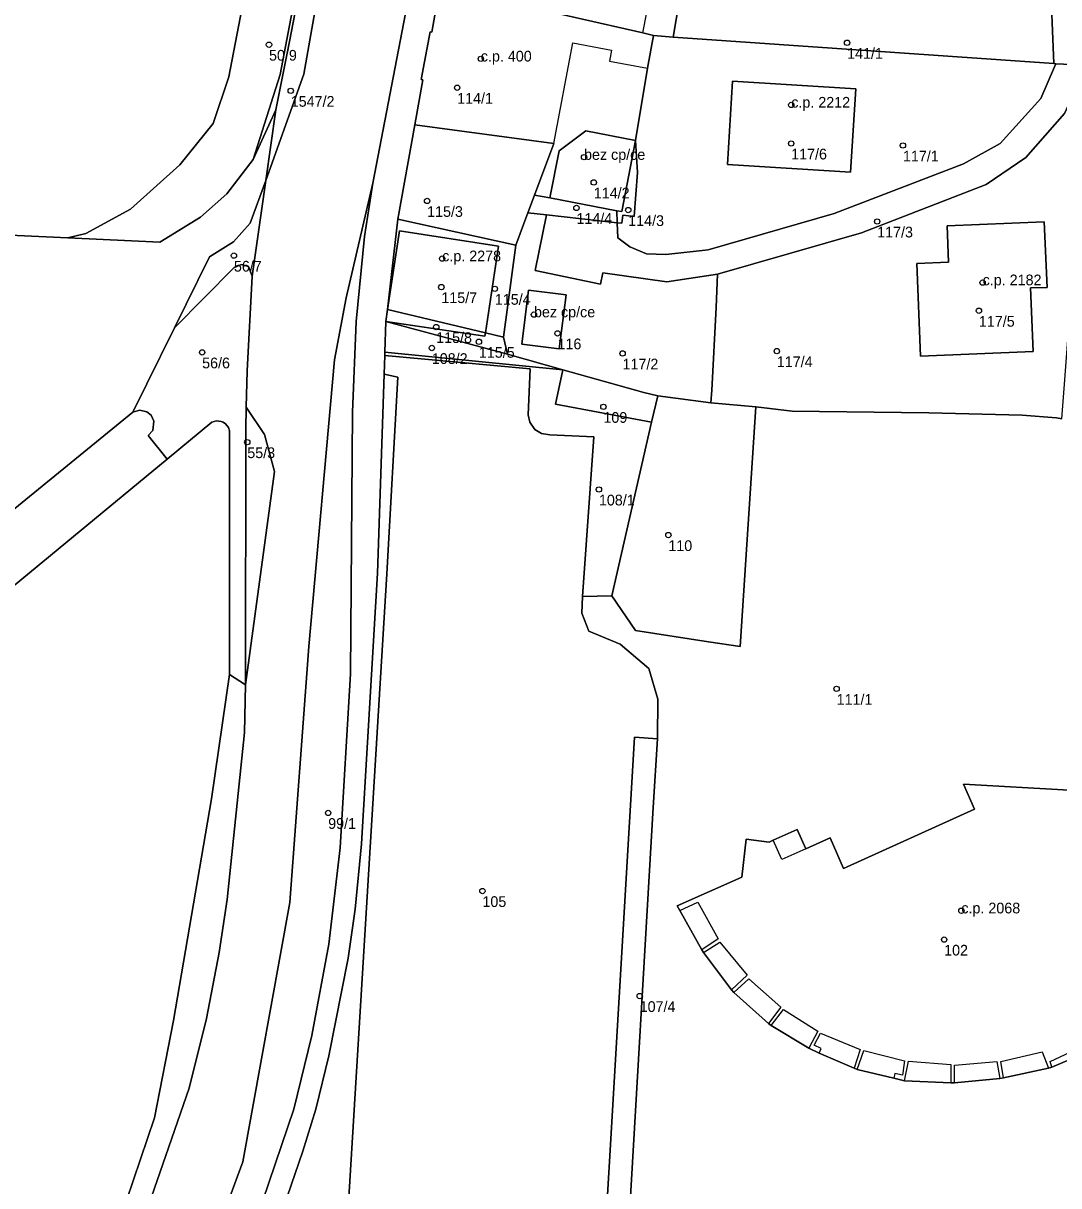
# Model space of a CAD drawing. Extents: x -878211 to -870363, y -1058464 to -1052522.
# Drawn here: x -874391.1 to -874294.3, y -1056002.5 to -1055893.9 of the extents above; entities that cross this region are included whole.
import ezdxf

# ---------------------------------------------------------------- set-up
doc = ezdxf.new("R2010")
doc.units = 0
for name, color, linetype in [('Definiční body', 7, 'Continuous'), ('Polygon budovy', 7, 'Continuous'), ('Polygon parcely', 7, 'Continuous')]:
    doc.layers.add(name, color=color, linetype=linetype)

msp = doc.modelspace()

# ---------------------------------------------------------------- linework, layer by layer
at = {"layer": 'Definiční body'}
for centre in [(-874368.11, -1055895.89994), (-874314.07, -1055895.71994), (-874348.31, -1055897.21994), (-874366.08, -1055900.20994), (-874350.52, -1055899.91994), (-874319.29, -1055901.52994), (-874319.3, -1055905.12994), (-874308.85, -1055905.31994), (-874338.66, -1055906.40994), (-874337.75, -1055908.76994), (-874353.33, -1055910.49994), (-874339.37, -1055911.14994), (-874334.53, -1055911.34994), (-874311.26, -1055912.41994), (-874371.39, -1055915.60994), (-874351.92, -1055915.88994), (-874352, -1055918.54994), (-874347, -1055918.70994), (-874301.4, -1055918.12994), (-874301.75, -1055920.75994), (-874343.34, -1055921.11994), (-874352.48, -1055922.27994), (-874341.14, -1055922.86994), (-874348.49, -1055923.65994), (-874374.36, -1055924.64994), (-874352.89, -1055924.23994), (-874335.06, -1055924.74994), (-874320.64, -1055924.52994), (-874336.85, -1055929.73994), (-874370.14, -1055933.03994), (-874337.27, -1055937.45994), (-874330.78, -1055941.71994), (-874315.05, -1055956.08994), (-874362.58, -1055967.67994), (-874348.16, -1055974.97994), (-874303.39, -1055976.81994), (-874305, -1055979.51994), (-874333.46, -1055984.78994)]:
    msp.add_circle(centre, 0.25, dxfattribs=at)
at = {"layer": 'Polygon budovy'}
for points in [[(-874353.73, -1055899.18), (-874354.47, -1055903.4), (-874341.49, -1055905.14), (-874339.71, -1055895.71), (-874336.09, -1055896.41), (-874336.29, -1055897.45), (-874332.72, -1055898.08), (-874332.16, -1055895.05), (-874333.15, -1055894.8), (-874352.15, -1055890.46), (-874352.89, -1055894.73), (-874353.04, -1055894.7), (-874353.88, -1055899.15)], [(-874325.26, -1055907.1), (-874313.74, -1055907.81), (-874313.26, -1055900.03), (-874324.78, -1055899.32)], [(-874335.12, -1055911.5), (-874333.84, -1055904.84), (-874338.48, -1055903.95), (-874340.98, -1055905.83), (-874341.86, -1055910.22), (-874335.59, -1055911.41)], [(-874307.54, -1055916.33), (-874307.21, -1055925), (-874296.68, -1055924.56), (-874296.93, -1055918.62), (-874295.38, -1055918.58), (-874295.64, -1055912.46), (-874304.71, -1055912.83), (-874304.58, -1055916.21)], [(-874357.03, -1055920.63), (-874357.2, -1055921.76), (-874347.93, -1055923.14), (-874347.88, -1055922.81), (-874346.67, -1055914.71), (-874355.9, -1055913.29)], [(-874344.48, -1055923.87), (-874340.98, -1055924.32), (-874340.33, -1055919.27), (-874343.85, -1055918.82)]]:
    msp.add_lwpolyline(points, close=True, dxfattribs=at)
for points in [[(-874352.15, -1055890.46), (-874333.15, -1055894.8), (-874332.4, -1055890.79)], [(-874293.3, -1055965.57), (-874303.18, -1055965), (-874302.16, -1055967.33), (-874314.4, -1055972.86), (-874315.64, -1055970.02), (-874317.93, -1055971.03), (-874320.16, -1055972.03), (-874320.97, -1055970.22), (-874321.34, -1055970.4)], [(-874321.34, -1055970.4), (-874323.52, -1055970.13), (-874323.91, -1055973.67)], [(-874323.91, -1055973.67), (-874329.94, -1055976.37), (-874329.71, -1055976.79), (-874328.02, -1055976.03), (-874326.11, -1055979.44), (-874327.66, -1055980.46), (-874327.48, -1055980.72), (-874325.97, -1055979.75), (-874323.41, -1055982.84), (-874324.88, -1055984.22), (-874324.66, -1055984.45), (-874323.26, -1055983.17), (-874320.28, -1055985.83), (-874321.42, -1055987.35), (-874321.17, -1055987.56), (-874320.01, -1055986.04), (-874316.82, -1055988.07), (-874317.66, -1055989.67), (-874316.69, -1055990.12), (-874316.49, -1055989.69), (-874317.15, -1055989.39), (-874316.55, -1055988.27), (-874312.84, -1055989.78), (-874313.4, -1055991.54), (-874313.12, -1055991.65), (-874312.52, -1055989.88), (-874308.69, -1055990.84), (-874308.9, -1055992.18), (-874309.6, -1055992.02), (-874309.7, -1055992.48), (-874308.71, -1055992.72), (-874308.33, -1055990.89), (-874304.37, -1055991.18), (-874304.38, -1055992.91), (-874304.03, -1055992.9), (-874304.02, -1055991.25), (-874300.07, -1055990.92), (-874299.78, -1055992.49), (-874299.45, -1055992.43), (-874299.71, -1055990.9), (-874295.84, -1055990.02), (-874295.24, -1055991.52), (-874294.93, -1055991.44), (-874295.09, -1055990.9), (-874291.34, -1055989.15)]]:
    msp.add_lwpolyline(points, dxfattribs=at)
at = {"layer": 'Polygon parcely'}
for points in [[(-874392.01, -1056162.82), (-874387.63, -1056130.86), (-874387.97, -1056128.5), (-874389.09, -1056117.29), (-874389.46, -1056110.3), (-874389.54, -1056097.34), (-874389.27, -1056090.16), (-874388.6, -1056081.14), (-874386.84, -1056067.23), (-874388.29, -1056043.21), (-874381.39, -1056029.63), (-874379, -1056023.15), (-874370.55, -1056000.28), (-874366.16, -1055976.06), (-874364.4, -1055952.13), (-874361.98, -1055925.35), (-874360.91, -1055919.56), (-874358.4, -1055908.83), (-874348.95, -1055859.78)], [(-874348.95, -1055859.78), (-874358.4, -1055908.83), (-874359.19, -1055913.83), (-874359.95, -1055921.75), (-874360.3, -1055930.23), (-874360.5, -1055954.7), (-874361.45, -1055970.93), (-874362.52, -1055979.95), (-874364.12, -1055988.47), (-874365.78, -1055995.36), (-874373.9, -1056019.22)], [(-874363.55, -1055880.19), (-874367.07, -1055898.67), (-874369.58, -1055906.64), (-874367.48, -1055901.98), (-874366.19, -1055895.61), (-874360.61, -1055866.7)], [(-874396.88, -1055880.07), (-874396.42, -1055894.13), (-874398.81, -1055894.31), (-874398.75, -1055896.37), (-874400.32, -1055896.42), (-874400.24, -1055898.58), (-874400.42, -1055898.59), (-874399.82, -1055913.34), (-874386.93, -1055913.94), (-874385.24, -1055913.55), (-874381.07, -1055911.27), (-874376.45, -1055907.14), (-874373.33, -1055903.25), (-874371.87, -1055898.9), (-874367.72, -1055877.32)], [(-874361.27, -1055878.32), (-874364.85, -1055898.64), (-874368.41, -1055908.58), (-874369.67, -1055917.52), (-874370.16, -1055926.37), (-874370.24, -1055929.77), (-874368.52, -1055932.31), (-874367.6, -1055935.77), (-874370.31, -1055955.71), (-874370.4, -1055960.17), (-874372.03, -1055975.78), (-874372.76, -1055980.72), (-874373.95, -1055986.89), (-874375.58, -1055993.4), (-874384.82, -1056020.08), (-874392.02, -1056035.06)], [(-874295.1, -1055889.23), (-874294.73, -1055897.67), (-874294.56, -1055897.68), (-874291.67, -1055897.81), (-874291.12, -1055897.84), (-874290.39, -1055894.75), (-874276.79, -1055895.95), (-874262.58, -1055897.25), (-874250.42, -1055898.38), (-874250.18, -1055896.3), (-874245.99, -1055896.72), (-874237.81, -1055897.33), (-874235.31, -1055897.54), (-874233.95, -1055891.03)], [(-874371.93, -1056019.64), (-874364.94, -1055999.28), (-874363.73, -1055995.35), (-874362.52, -1055990.39), (-874360.71, -1055981.24), (-874360.06, -1055976.68), (-874359.45, -1055970.58), (-874357.97, -1055945.28), (-874357.33, -1055926.69), (-874357.29, -1055924.93), (-874357.28, -1055924.64), (-874357.2, -1055921.76), (-874357.03, -1055920.63), (-874356.07, -1055912.2), (-874354.47, -1055903.4), (-874353.73, -1055899.18), (-874353.88, -1055899.15), (-874353.04, -1055894.7), (-874352.89, -1055894.73), (-874352.15, -1055890.46)], [(-874404.27, -1055949.33), (-874380.84, -1055930.23), (-874376.94, -1055922.35), (-874373.67, -1055915.73), (-874371.44, -1055914.32), (-874369.87, -1055912.58), (-874368.41, -1055908.58), (-874367.48, -1055901.98), (-874369.58, -1055906.64), (-874372.05, -1055909.82), (-874374.5, -1055912.03), (-874378.32, -1055914.34), (-874386.93, -1055913.94), (-874399.82, -1055913.34)], [(-874336.82, -1056009.21), (-874333.94, -1055960.59), (-874331.79, -1055960.77), (-874331.76, -1055957.05), (-874332.6, -1055954.18), (-874335.28, -1055951.92), (-874338.21, -1055950.7), (-874338.88, -1055949.03), (-874338.79, -1055947.46), (-874337.73, -1055932.55), (-874341.85, -1055932.34), (-874342.63, -1055932.23), (-874343.25, -1055931.85), (-874343.72, -1055931.18), (-874343.87, -1055930.47), (-874343.69, -1055926.19), (-874357.29, -1055924.93), (-874357.33, -1055926.69), (-874356.06, -1055926.97), (-874357.1, -1055945.34), (-874361.07, -1056010.79)], [(-874361.07, -1056010.79), (-874357.1, -1055945.34), (-874356.06, -1055926.97), (-874357.33, -1055926.69), (-874357.97, -1055945.28), (-874359.45, -1055970.58), (-874360.06, -1055976.68), (-874360.71, -1055981.24), (-874362.52, -1055990.39), (-874363.73, -1055995.35), (-874364.94, -1055999.28), (-874371.93, -1056019.64)], [(-874400.71, -1055953.67), (-874377.63, -1055934.62), (-874379.4, -1055932.43), (-874378.98, -1055931.94), (-874378.87, -1055931.07), (-874379.14, -1055930.53), (-874379.52, -1055930.21), (-874380.17, -1055930.04), (-874380.84, -1055930.23), (-874404.27, -1055949.33)], [(-874294.01, -1055930.87), (-874294.51, -1055930.76), (-874297.7, -1055930.53), (-874306.42, -1055930.31), (-874319.2, -1055930.14), (-874322.59, -1055929.75), (-874324.06, -1055952.13), (-874327.03, -1055951.68), (-874333.84, -1055950.65), (-874336.07, -1055947.39), (-874338.79, -1055947.46), (-874338.88, -1055949.03), (-874338.21, -1055950.7), (-874335.28, -1055951.92), (-874332.6, -1055954.18), (-874331.76, -1055957.05), (-874331.79, -1055960.77), (-874332.21, -1055967.16), (-874334.61, -1056008.35)], [(-874393.67, -1056024.83), (-874390.37, -1056022.33), (-874387.84, -1056019.23), (-874384.72, -1056012.06), (-874381.42, -1056003.91), (-874378.82, -1055996.17), (-874377.05, -1055987.07), (-874374.97, -1055975.1), (-874373.47, -1055966.38), (-874371.8, -1055954.76), (-874371.8, -1055932.31), (-874371.81, -1055931.97), (-874371.91, -1055931.68), (-874372.19, -1055931.34), (-874372.4, -1055931.18), (-874372.57, -1055931.11), (-874373.02, -1055931.06), (-874373.45, -1055931.18), (-874377.63, -1055934.62), (-874400.71, -1055953.67)], [(-874286.56, -1055987.89), (-874294.93, -1055991.44), (-874295.24, -1055991.52), (-874299.45, -1055992.43), (-874299.78, -1055992.49), (-874304.03, -1055992.9), (-874304.38, -1055992.91), (-874308.71, -1055992.72), (-874309.7, -1055992.48), (-874313.12, -1055991.65), (-874313.4, -1055991.54), (-874316.69, -1055990.12), (-874317.66, -1055989.67), (-874321.17, -1055987.56), (-874321.42, -1055987.35), (-874324.66, -1055984.45), (-874324.88, -1055984.22), (-874327.48, -1055980.72), (-874327.66, -1055980.46), (-874329.71, -1055976.79), (-874329.94, -1055976.37), (-874323.91, -1055973.67), (-874323.52, -1055970.13), (-874321.34, -1055970.4), (-874320.97, -1055970.22), (-874318.74, -1055969.23), (-874317.93, -1055971.03), (-874315.64, -1055970.02), (-874314.4, -1055972.86), (-874302.16, -1055967.33), (-874303.18, -1055965), (-874293.3, -1055965.57)], [(-874293.3, -1055965.57), (-874303.18, -1055965), (-874302.16, -1055967.33), (-874314.4, -1055972.86), (-874315.64, -1055970.02), (-874317.93, -1055971.03), (-874318.74, -1055969.23), (-874320.97, -1055970.22), (-874321.34, -1055970.4), (-874323.52, -1055970.13), (-874323.91, -1055973.67), (-874329.94, -1055976.37), (-874329.71, -1055976.79), (-874327.66, -1055980.46), (-874327.48, -1055980.72), (-874324.88, -1055984.22), (-874324.66, -1055984.45), (-874321.42, -1055987.35), (-874321.17, -1055987.56), (-874317.66, -1055989.67), (-874316.69, -1055990.12), (-874313.4, -1055991.54), (-874313.12, -1055991.65), (-874309.7, -1055992.48), (-874308.71, -1055992.72), (-874304.38, -1055992.91), (-874304.03, -1055992.9), (-874299.78, -1055992.49), (-874299.45, -1055992.43), (-874295.24, -1055991.52), (-874294.93, -1055991.44), (-874286.56, -1055987.89)]]:
    msp.add_lwpolyline(points, dxfattribs=at)
for points in [[(-874367.48, -1055901.98), (-874368.41, -1055908.58), (-874364.85, -1055898.64), (-874361.27, -1055878.32), (-874361.49, -1055876.64), (-874360.61, -1055866.7), (-874366.19, -1055895.61)], [(-874371.87, -1055898.9), (-874373.33, -1055903.25), (-874376.45, -1055907.14), (-874381.07, -1055911.27), (-874385.24, -1055913.55), (-874386.93, -1055913.94), (-874378.32, -1055914.34), (-874374.5, -1055912.03), (-874372.05, -1055909.82), (-874369.58, -1055906.64), (-874367.07, -1055898.67), (-874363.55, -1055880.19), (-874363.98, -1055878.24), (-874365.68, -1055877.6), (-874367.72, -1055877.32)], [(-874330.34, -1055895.18), (-874328.16, -1055882.34), (-874328.63, -1055882.26), (-874331.86, -1055881.72), (-874335.11, -1055881.17), (-874339.09, -1055880.39), (-874349.88, -1055878.86), (-874352.15, -1055890.46), (-874333.15, -1055894.8), (-874332.16, -1055895.05)], [(-874307.12, -1055888.87), (-874307.28, -1055891.89), (-874319.28, -1055891.31), (-874318.82, -1055882.85), (-874318.92, -1055882.84), (-874328.16, -1055882.34), (-874330.34, -1055895.18), (-874294.73, -1055897.67), (-874295.1, -1055889.23), (-874295.1, -1055888.79), (-874301.56, -1055888.46), (-874301.62, -1055889.12)], [(-874333.15, -1055894.8), (-874352.15, -1055890.46), (-874352.89, -1055894.73), (-874353.04, -1055894.7), (-874353.88, -1055899.15), (-874353.73, -1055899.18), (-874354.47, -1055903.4), (-874341.49, -1055905.14), (-874343.29, -1055909.95), (-874341.86, -1055910.22), (-874340.98, -1055905.83), (-874338.48, -1055903.95), (-874333.84, -1055904.84), (-874332.72, -1055898.08), (-874332.16, -1055895.05)], [(-874294.73, -1055897.67), (-874330.34, -1055895.18), (-874332.16, -1055895.05), (-874332.72, -1055898.08), (-874333.84, -1055904.84), (-874333.67, -1055907.84), (-874333.97, -1055911.96), (-874335.02, -1055911.83), (-874335.12, -1055912.58), (-874335.55, -1055912.53), (-874335.49, -1055913.95), (-874334.39, -1055914.79), (-874332.83, -1055915.44), (-874331.03, -1055915.49), (-874327.05, -1055915.06), (-874315.29, -1055911.66), (-874303.2, -1055907.04), (-874299.76, -1055905.14), (-874295.95, -1055900.94), (-874294.68, -1055897.97), (-874294.56, -1055897.68)], [(-874291.67, -1055897.81), (-874294.56, -1055897.68), (-874294.68, -1055897.97), (-874295.95, -1055900.94), (-874299.76, -1055905.14), (-874303.2, -1055907.04), (-874315.29, -1055911.66), (-874327.05, -1055915.06), (-874331.03, -1055915.49), (-874332.83, -1055915.44), (-874334.39, -1055914.79), (-874335.49, -1055913.95), (-874335.55, -1055912.53), (-874342.18, -1055911.81), (-874343.22, -1055917.01), (-874337.11, -1055918.26), (-874336.9, -1055917.23), (-874330.91, -1055918.07), (-874326.17, -1055917.35), (-874312.71, -1055913.47), (-874301.08, -1055908.97), (-874297.35, -1055906.45), (-874293.74, -1055902.32), (-874291.88, -1055898.27)], [(-874326.8, -1055929.37), (-874322.59, -1055929.75), (-874319.2, -1055930.14), (-874306.42, -1055930.31), (-874297.7, -1055930.53), (-874294.51, -1055930.76), (-874294.01, -1055930.87), (-874293.73, -1055927.21), (-874292.13, -1055906.01), (-874291.12, -1055897.84), (-874291.67, -1055897.81), (-874291.88, -1055898.27), (-874293.74, -1055902.32), (-874297.35, -1055906.45), (-874301.08, -1055908.97), (-874312.71, -1055913.47), (-874326.17, -1055917.35), (-874326.3, -1055920.46), (-874326.73, -1055928.19)], [(-874325.26, -1055907.1), (-874324.78, -1055899.32), (-874313.26, -1055900.03), (-874313.74, -1055907.81)], [(-874325.26, -1055907.1), (-874313.74, -1055907.81), (-874313.26, -1055900.03), (-874324.78, -1055899.32)], [(-874343.92, -1055911.62), (-874343.29, -1055909.95), (-874341.49, -1055905.14), (-874354.47, -1055903.4), (-874356.07, -1055912.2), (-874345.05, -1055914.63)], [(-874335.12, -1055911.5), (-874333.84, -1055904.84), (-874338.48, -1055903.95), (-874340.98, -1055905.83), (-874341.86, -1055910.22), (-874335.59, -1055911.41)], [(-874335.12, -1055911.5), (-874335.59, -1055911.41), (-874335.55, -1055912.53), (-874335.12, -1055912.58), (-874335.02, -1055911.83), (-874333.97, -1055911.96), (-874333.67, -1055907.84), (-874333.84, -1055904.84)], [(-874368.41, -1055908.58), (-874369.87, -1055912.58), (-874371.44, -1055914.32), (-874373.67, -1055915.73), (-874376.94, -1055922.35), (-874371.41, -1055916.75), (-874370.72, -1055916.45), (-874370.04, -1055916.62), (-874369.67, -1055917.52)], [(-874359.95, -1055921.75), (-874359.19, -1055913.83), (-874358.4, -1055908.83), (-874360.91, -1055919.56), (-874361.98, -1055925.35), (-874364.4, -1055952.13), (-874366.16, -1055976.06), (-874370.55, -1056000.28), (-874379, -1056023.15), (-874377.66, -1056023.66), (-874375.12, -1056024.63), (-874373.94, -1056020.33), (-874373.9, -1056019.22), (-874365.78, -1055995.36), (-874364.12, -1055988.47), (-874362.52, -1055979.95), (-874361.45, -1055970.93), (-874360.5, -1055954.7), (-874360.3, -1055930.23)], [(-874341.86, -1055910.22), (-874343.29, -1055909.95), (-874343.92, -1055911.62), (-874342.18, -1055911.81), (-874335.55, -1055912.53), (-874335.59, -1055911.41)], [(-874345.81, -1055924.81), (-874340.64, -1055926.27), (-874333.07, -1055928.41), (-874331.77, -1055928.71), (-874326.8, -1055929.37), (-874326.73, -1055928.19), (-874326.3, -1055920.46), (-874326.17, -1055917.35), (-874330.91, -1055918.07), (-874336.9, -1055917.23), (-874337.11, -1055918.26), (-874343.22, -1055917.01), (-874342.18, -1055911.81), (-874343.92, -1055911.62), (-874345.05, -1055914.63), (-874346.18, -1055923.22)], [(-874347.88, -1055922.81), (-874346.18, -1055923.22), (-874345.05, -1055914.63), (-874356.07, -1055912.2), (-874357.03, -1055920.63), (-874355.9, -1055913.29), (-874346.67, -1055914.71)], [(-874296.93, -1055918.62), (-874295.38, -1055918.58), (-874295.64, -1055912.46), (-874304.71, -1055912.83), (-874304.58, -1055916.21), (-874307.54, -1055916.33), (-874307.21, -1055925), (-874296.68, -1055924.56)], [(-874296.93, -1055918.62), (-874296.68, -1055924.56), (-874307.21, -1055925), (-874307.54, -1055916.33), (-874304.58, -1055916.21), (-874304.71, -1055912.83), (-874295.64, -1055912.46), (-874295.38, -1055918.58)], [(-874357.03, -1055920.63), (-874347.88, -1055922.81), (-874346.67, -1055914.71), (-874355.9, -1055913.29)], [(-874373.02, -1055931.06), (-874372.57, -1055931.11), (-874372.4, -1055931.18), (-874372.19, -1055931.34), (-874371.91, -1055931.68), (-874371.81, -1055931.97), (-874371.8, -1055932.31), (-874371.8, -1055954.76), (-874370.31, -1055955.71), (-874370.29, -1055931.84), (-874370.24, -1055929.77), (-874370.16, -1055926.37), (-874369.67, -1055917.52), (-874370.04, -1055916.62), (-874370.72, -1055916.45), (-874371.41, -1055916.75), (-874376.94, -1055922.35), (-874380.84, -1055930.23), (-874380.17, -1055930.04), (-874379.52, -1055930.21), (-874379.14, -1055930.53), (-874378.87, -1055931.07), (-874378.98, -1055931.94), (-874379.4, -1055932.43), (-874377.63, -1055934.62), (-874373.45, -1055931.18)], [(-874344.48, -1055923.87), (-874340.98, -1055924.32), (-874340.33, -1055919.27), (-874343.85, -1055918.82)], [(-874344.48, -1055923.87), (-874343.85, -1055918.82), (-874340.33, -1055919.27), (-874340.98, -1055924.32)], [(-874357.03, -1055920.63), (-874357.2, -1055921.76), (-874347.93, -1055923.14), (-874347.88, -1055922.81)], [(-874340.64, -1055926.27), (-874345.81, -1055924.81), (-874357.2, -1055921.76), (-874357.28, -1055924.64)], [(-874357.2, -1055921.76), (-874345.81, -1055924.81), (-874346.18, -1055923.22), (-874347.88, -1055922.81), (-874347.93, -1055923.14)], [(-874357.29, -1055924.93), (-874343.69, -1055926.19), (-874343.87, -1055930.47), (-874343.72, -1055931.18), (-874343.25, -1055931.85), (-874342.63, -1055932.23), (-874341.85, -1055932.34), (-874337.73, -1055932.55), (-874338.79, -1055947.46), (-874336.07, -1055947.39), (-874332.34, -1055931.17), (-874341.33, -1055929.48), (-874340.64, -1055926.27), (-874357.28, -1055924.64)], [(-874340.64, -1055926.27), (-874341.33, -1055929.48), (-874332.34, -1055931.17), (-874331.77, -1055928.71), (-874333.07, -1055928.41)], [(-874332.34, -1055931.17), (-874336.07, -1055947.39), (-874333.84, -1055950.65), (-874327.03, -1055951.68), (-874324.06, -1055952.13), (-874322.59, -1055929.75), (-874326.8, -1055929.37), (-874331.77, -1055928.71)], [(-874370.31, -1055955.71), (-874367.6, -1055935.77), (-874368.52, -1055932.31), (-874370.24, -1055929.77), (-874370.29, -1055931.84)], [(-874381.42, -1056003.91), (-874384.72, -1056012.06), (-874387.84, -1056019.23), (-874390.37, -1056022.33), (-874397.32, -1056037.23), (-874395.77, -1056038.57), (-874393.63, -1056041.68), (-874392.02, -1056035.06), (-874384.82, -1056020.08), (-874375.58, -1055993.4), (-874373.95, -1055986.89), (-874372.76, -1055980.72), (-874372.03, -1055975.78), (-874370.4, -1055960.17), (-874370.31, -1055955.71), (-874371.8, -1055954.76), (-874373.47, -1055966.38), (-874374.97, -1055975.1), (-874377.05, -1055987.07), (-874378.82, -1055996.17)], [(-874332.21, -1055967.16), (-874331.79, -1055960.77), (-874333.94, -1055960.59), (-874336.82, -1056009.21), (-874336.92, -1056012.74), (-874336.58, -1056028.37), (-874336.35, -1056030.41), (-874334.25, -1056030.45), (-874334.69, -1056024.92), (-874334.85, -1056013.06), (-874334.76, -1056011.22), (-874332.03, -1056011.22), (-874331.71, -1056008.71), (-874334.61, -1056008.35)]]:
    msp.add_lwpolyline(points, close=True, dxfattribs=at)

# ---------------------------------------------------------------- texts
at = {"layer": 'Definiční body'}
for s, p in [('50/9', (-874368.11, -1055897.389)), ('c.p. 400', (-874348.31, -1055897.47)), ('141/1', (-874314.07, -1055897.209)), ('1547/2', (-874366.08, -1055901.699)), ('114/1', (-874350.52, -1055901.409)), ('c.p. 2212', (-874319.29, -1055901.78)), ('bez cp/ce', (-874338.66, -1055906.659)), ('117/6', (-874319.3, -1055906.619)), ('117/1', (-874308.85, -1055906.809)), ('114/2', (-874337.75, -1055910.259)), ('115/3', (-874353.33, -1055911.989)), ('114/4', (-874339.37, -1055912.639)), ('114/3', (-874334.53, -1055912.839)), ('117/3', (-874311.26, -1055913.909)), ('c.p. 2278', (-874351.92, -1055916.139)), ('56/7', (-874371.39, -1055917.099)), ('c.p. 2182', (-874301.4, -1055918.379)), ('115/7', (-874352, -1055920.039)), ('115/4', (-874347, -1055920.199)), ('bez cp/ce', (-874343.34, -1055921.37)), ('117/5', (-874301.75, -1055922.249)), ('115/8', (-874352.48, -1055923.769)), ('116', (-874341.14, -1055924.359)), ('108/2', (-874352.89, -1055925.729)), ('115/5', (-874348.49, -1055925.149)), ('117/4', (-874320.64, -1055926.019)), ('56/6', (-874374.36, -1055926.139)), ('117/2', (-874335.06, -1055926.239)), ('109', (-874336.85, -1055931.229)), ('55/3', (-874370.14, -1055934.529)), ('108/1', (-874337.27, -1055938.949)), ('110', (-874330.78, -1055943.209)), ('111/1', (-874315.05, -1055957.579)), ('99/1', (-874362.58, -1055969.169)), ('105', (-874348.16, -1055976.469)), ('c.p. 2068', (-874303.39, -1055977.07)), ('102', (-874305, -1055981.009)), ('107/4', (-874333.46, -1055986.279))]:
    msp.add_text(s, height=0.999996, dxfattribs=at).set_placement(p)

doc.saveas('drawing.dxf')
